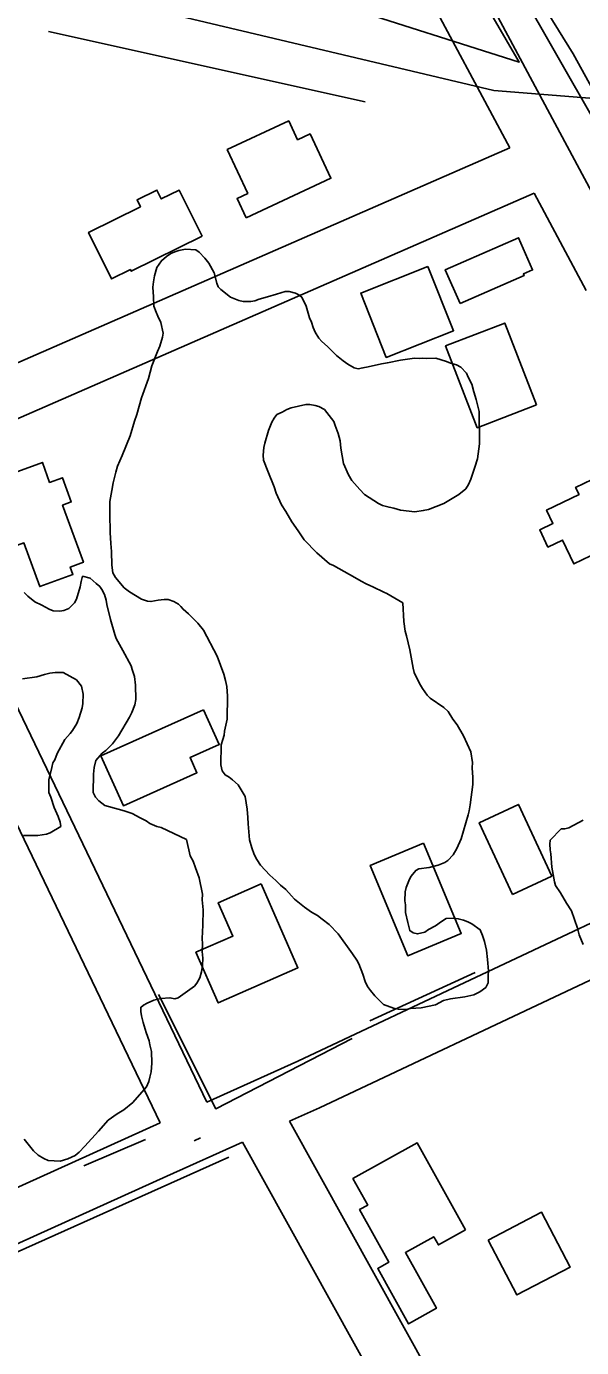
# Model space of a CAD drawing. Extents: x 3187622 to 3225504, y 800805 to 826213.
# Drawn here: x 3198590 to 3198915, y 813423 to 814196 of the extents above; entities that cross this region are included whole.
import ezdxf

# ---------------------------------------------------------------- set-up
doc = ezdxf.new("R2010")
doc.units = 0
for name, color, linetype in [('V-BLDG-OTLN', 7, 'Continuous'), ('V-RAIL-TRAK', 7, 'Continuous'), ('V-ROAD-CNTR', 7, 'Continuous'), ('V-SITE-VEGE', 7, 'Continuous'), ('V-TOPO-SHOR', 7, 'Continuous')]:
    doc.layers.add(name, color=color, linetype=linetype)

msp = doc.modelspace()

# ---------------------------------------------------------------- linework, layer by layer
at = {"layer": 'V-BLDG-OTLN'}
for points in [[(3198718.51, 814083.91), (3198713.18, 814095.31), (3198719.38, 814098.21), (3198707.4, 814123.84), (3198743.39, 814140.66), (3198748.56, 814129.58), (3198755.92, 814133.02), (3198768.05, 814107.06)], [(3198692.65, 814073.13), (3198651.27, 814052.59), (3198650.75, 814053.64), (3198639.7, 814048.16), (3198626.22, 814075.32), (3198656.58, 814090.39), (3198654.59, 814094.41), (3198666.2, 814100.18), (3198668.79, 814094.96), (3198679.24, 814100.15)], [(3198843.67, 814033.66), (3198834.98, 814053.51), (3198877.85, 814072.27), (3198886.09, 814053.44), (3198880.68, 814051.07), (3198881.13, 814050.05)], [(3198824.85, 814055.48), (3198839.82, 814017.81), (3198800.47, 814002.17), (3198785.5, 814039.83)], [(3198888.3, 813974.42), (3198853.71, 813961.04), (3198835.17, 814008.94), (3198869.76, 814022.32)], [(3198569.04, 813886.6), (3198555.17, 813924.68), (3198599.22, 813940.71), (3198603.46, 813929.07), (3198610.96, 813931.8), (3198616.14, 813917.57), (3198611.07, 813915.73), (3198623.23, 813882.32), (3198615.51, 813879.51), (3198617.1, 813875.13), (3198597.67, 813868.06), (3198588.37, 813893.63)], [(3198938.19, 813935.64), (3198954.14, 813902.38), (3198910.28, 813881.36), (3198903.6, 813895.29), (3198895.07, 813891.2), (3198890.23, 813901.3), (3198898, 813905.03), (3198894.25, 813912.86), (3198913.27, 813921.97), (3198911.28, 813926.11), (3198925.92, 813933.13), (3198927.23, 813930.39)], [(3198693.56, 813795.95), (3198702.68, 813775.65), (3198685.69, 813768.02), (3198689.7, 813759.07), (3198646.61, 813739.72), (3198633.47, 813768.97)], [(3198874.36, 813687.86), (3198854.83, 813729.81), (3198877.77, 813740.5), (3198897.31, 813698.55)], [(3198822.31, 813717.83), (3198844.29, 813665), (3198813.02, 813651.99), (3198791.04, 813704.83)], [(3198727.2, 813694.02), (3198748.8, 813644.95), (3198702.15, 813624.4), (3198689.11, 813654.02), (3198710.67, 813663.52), (3198702.11, 813682.97)], [(3198846.91, 813491.57), (3198830.98, 813482.68), (3198828.29, 813487.49), (3198811.66, 813478.21), (3198829.85, 813445.59), (3198813.56, 813436.5), (3198795.47, 813468.95), (3198802.03, 813472.61), (3198784.87, 813503.37), (3198789.6, 813506), (3198780.91, 813521.58), (3198818.48, 813542.54)], [(3198860.06, 813485.56), (3198891.25, 813501.9), (3198908.09, 813469.73), (3198876.91, 813453.39)]]:
    msp.add_lwpolyline(points, close=True, dxfattribs=at)
at = {"layer": 'V-RAIL-TRAK'}
msp.add_lwpolyline([(3198855.38, 814257.78), (3198922.64, 814139.83), (3198960.22, 814073.14), (3199071.15, 813878.29), (3199140.69, 813755.55), (3199183.27, 813678.09), (3199279.59, 813506.79), (3199322.55, 813432.02), (3199377.85, 813332.96), (3199379.65, 813329.83), (3199419.43, 813260.71), (3199526.09, 813071.7), (3199646.24, 812858.06), (3199796.04, 812592.94), (3199928.12, 812359.08), (3200053.82, 812135.49), (3200181.4, 811909.93), (3200278.5, 811734.69)], dxfattribs=at)
at = {"layer": 'V-ROAD-CNTR'}
msp.add_line((3198688.02, 813543.6), (3198691.84, 813545.3), dxfattribs=at)
for points in [[(3193654.22, 823085.52), (3194393.59, 821781.87), (3194932.5, 820818.53), (3195643.76, 819559.4), (3196039.57, 818863.59), (3196103.71, 818747.06), (3196200.07, 818577.43), (3196283.3, 818430.92), (3196415.95, 818197.97), (3196513.25, 818033.24), (3196633.14, 817833.46), (3197048.32, 817166.05), (3197473.06, 816486.16), (3198091.48, 815496.52), (3198625.81, 814645.58), (3198678.14, 814561.85), (3198728.81, 814484.2), (3198769.58, 814407.53), (3198909.84, 814179.81), (3198994.96, 814024.94)], [(3197960.9, 815603.24), (3197966.34, 815599.25), (3198001.46, 815549.37), (3198465.68, 814871.87), (3198741.37, 814433.9), (3198943.94, 814055.61)], [(3197943.14, 815579.07), (3197944.63, 815577.97), (3197976.83, 815532.26), (3198440.6, 814855.39), (3198715.42, 814418.81), (3198872.84, 814124.83)], [(3198978.12, 814149.25), (3198863.37, 814158.47), (3198565.76, 814228.99), (3198397.13, 814261.82), (3198312.21, 814273.12), (3198234.84, 814280.84), (3198144.42, 814287.97), (3198052.43, 814283.89), (3197929.45, 814271.64), (3197527.78, 814222.8), (3197088.48, 814169.27), (3196934.43, 814157.03), (3196802.33, 814148.87), (3196556.48, 814138.17), (3196215.34, 814124.99), (3195691.38, 814099.82), (3194434.9, 814068.29)], [(3198872.84, 814124.83), (3198527.35, 813974.12), (3198211.02, 813831.66), (3197918.26, 813698.51)], [(3198887.05, 814098.3), (3198517.45, 813937.07)], [(3198887.05, 814098.3), (3198917.49, 814041.44)], [(3198517.45, 813937.07), (3198695.47, 813566.35)], [(3198490.21, 813924.49), (3198668.07, 813554.11)], [(3198743.81, 813555.15), (3198761.34, 813563.01), (3199070.82, 813708.81), (3199188.94, 813770.5)], [(3198695.47, 813566.35), (3198748.8, 813590.27), (3199081.65, 813747.08)], [(3198387.04, 813426.95), (3198668.07, 813554.11)], [(3198743.81, 813555.15), (3198926.41, 813225.99)], [(3197889.27, 813176.52), (3198355.94, 813379.95), (3198672.09, 813522.99), (3198716.33, 813542.83)], [(3198716.33, 813542.83), (3198900.56, 813210.76)]]:
    msp.add_lwpolyline(points, dxfattribs=at)
at = {"layer": 'V-SITE-VEGE'}
for points in [[(3198719.63, 813729.23), (3198719.44, 813732.87), (3198719.02, 813737.81), (3198717.86, 813745.1), (3198713.84, 813751.92), (3198710.53, 813754.84), (3198708.48, 813756.44), (3198706.17, 813757.78), (3198704.4, 813760.15), (3198703.69, 813763.8), (3198703.92, 813775.47), (3198704.76, 813778.57), (3198705.58, 813781.15), (3198705.89, 813783.47), (3198707.32, 813790.46), (3198707.58, 813803.95), (3198707.17, 813809.66), (3198706.46, 813813.05), (3198705.49, 813816.7), (3198701.55, 813827.42), (3198693.54, 813842.62), (3198690.24, 813846.58), (3198684.64, 813852.14), (3198681.57, 813854.79), (3198680.31, 813856.37), (3198678.78, 813857.7), (3198676.21, 813859.31), (3198672.86, 813860.41), (3198670.52, 813860.46), (3198666.88, 813860.01), (3198662.72, 813859.31), (3198660.65, 813859.61), (3198657.29, 813860.71), (3198650.11, 813865), (3198647.04, 813867.4), (3198641.97, 813873.46), (3198640.46, 813876.09), (3198639.77, 813880.51), (3198639.67, 813888.56), (3198639.24, 813893.24), (3198638.85, 813899.74), (3198638.92, 813903.63), (3198638.72, 813906.74), (3198638.68, 813917.9), (3198639.84, 813924.37), (3198640.7, 813928.77), (3198642.12, 813934.97), (3198643.23, 813938.58), (3198645.94, 813944.75), (3198650.58, 813956.34), (3198653.08, 813964.86), (3198654.45, 813968.72), (3198657.24, 813978.53), (3198661.35, 813989.87), (3198663.31, 813997.36), (3198666.58, 814005.6), (3198667.94, 814008.69), (3198669.6, 814014.11), (3198669.91, 814016.44), (3198668.47, 814022.69), (3198666.72, 814026.36), (3198665.73, 814028.71), (3198664.5, 814032.11), (3198664.34, 814037.56), (3198663.94, 814043.28), (3198664.25, 814046.39), (3198664.84, 814050.01), (3198666.23, 814054.91), (3198667.57, 814056.71), (3198668.91, 814058.76), (3198671.81, 814061.3), (3198674.44, 814063.06), (3198676.79, 814064.05), (3198679.14, 814064.79), (3198683.05, 814065.49), (3198689.01, 814065.11), (3198691.06, 814063.78), (3198694.37, 814060.34), (3198696.65, 814057.44), (3198699.65, 814051.67), (3198701.35, 814045.67), (3198702.09, 814043.58), (3198703.62, 814041.99), (3198709.24, 814037.47), (3198714.13, 814035.56), (3198716.72, 814034.99), (3198721.12, 814034.91), (3198723.47, 814035.38), (3198726.08, 814036.37), (3198731.04, 814037.57)], [(3198731.04, 814037.57), (3198736.26, 814039.29), (3198741.22, 814040.75), (3198743.56, 814040.7), (3198747.43, 814039.85), (3198749.23, 814038.78), (3198751.02, 814037.45), (3198753.51, 814032.21), (3198755.46, 814025.42), (3198756.7, 814022.81), (3198757.68, 814019.67), (3198758.93, 814017.05), (3198760.93, 814013.38), (3198762.71, 814011.53), (3198766.03, 814008.61), (3198771.38, 814003.32), (3198775.21, 814000.13), (3198778.03, 813998.26), (3198781.62, 813996.11), (3198783.95, 813995.55), (3198786.81, 813996.01), (3198789.94, 813996.73), (3198797.75, 813998.4), (3198801.14, 813999.11), (3198808.7, 814000.52), (3198817.02, 814001.66), (3198819.62, 814001.61), (3198821.7, 814001.83), (3198824.29, 814001.52), (3198829.48, 814001.68), (3198835.67, 813999.74), (3198837.99, 813998.92), (3198841.6, 813997.81), (3198844.17, 813996.46), (3198847.48, 813993.02), (3198848.47, 813990.67), (3198850.46, 813986.48), (3198851.68, 813982.04), (3198853.15, 813977.6), (3198854.83, 813970.56), (3198854.98, 813951.62), (3198853.77, 813942.82), (3198852.38, 813937.91), (3198849.91, 813930.95), (3198848.56, 813927.87), (3198846.95, 813925.3), (3198842.99, 813922), (3198834.07, 813916.73), (3198825.18, 813913.27), (3198822.05, 813912.55), (3198817.1, 813911.86), (3198808.82, 813912.8), (3198804.95, 813913.92), (3198802.1, 813914.49), (3198798.23, 813915.6), (3198795.92, 813916.68), (3198787.72, 813922.03), (3198784.92, 813924.94), (3198780.35, 813930.22), (3198778.33, 813933.37), (3198775.35, 813940.18), (3198773.96, 813949.03), (3198773.53, 813953.45), (3198772.31, 813957.62), (3198770.59, 813962.33), (3198769.85, 813964.68), (3198764.28, 813971.79), (3198760.94, 813973.42), (3198758.87, 813973.97), (3198755.77, 813974.55), (3198753.44, 813974.6), (3198744.84, 813972.69), (3198742.22, 813971.7), (3198739.6, 813970.19), (3198736.46, 813968.7), (3198734.86, 813966.65), (3198733.52, 813964.34), (3198731.6, 813959.45), (3198729.39, 813951.96), (3198728.82, 813949.38), (3198728.47, 813944.98), (3198728.68, 813942.12), (3198731.14, 813935.58), (3198734.86, 813926.43), (3198736.09, 813922.77), (3198739.07, 813915.97), (3198741.59, 813912.02), (3198745.1, 813905.99), (3198748.9, 813900.72), (3198752.43, 813895.47), (3198759.81, 813887.8), (3198767.21, 813881.43), (3198769.52, 813880.34), (3198782.1, 813873.35), (3198785.7, 813871.21), (3198788.78, 813869.59), (3198790.84, 813868.77), (3198792.64, 813867.96), (3198799.07, 813864.72), (3198800.87, 813863.91), (3198810.1, 813858.54)], [(3198588.6, 813864.63), (3198590.64, 813862.52), (3198594.72, 813859.07), (3198598.83, 813857.17), (3198603.2, 813854.75), (3198605.52, 813853.93), (3198609.41, 813853.59), (3198611.75, 813854.07), (3198614.63, 813855.31), (3198618.07, 813858.61), (3198619.15, 813860.67), (3198621.36, 813867.89), (3198621.94, 813871), (3198622.78, 813874.09), (3198627.17, 813872.97), (3198630.74, 813869.79), (3198632.79, 813868.19), (3198634.05, 813866.35), (3198635.55, 813863.47), (3198636.52, 813860.08), (3198636.99, 813857.47), (3198639.16, 813848.86), (3198641.58, 813840)], [(3198810.1, 813858.54), (3198810.67, 813847.63), (3198811.6, 813841.9), (3198812.33, 813839.29), (3198814.24, 813830.95), (3198816.11, 813820.27), (3198816.84, 813817.67), (3198819.83, 813811.38), (3198821.59, 813808.49), (3198824.37, 813804.54), (3198826.16, 813802.69), (3198834.1, 813797.35), (3198836.65, 813794.96), (3198839.41, 813790.5), (3198841.95, 813787.08), (3198845.71, 813780.78), (3198849.95, 813771.35), (3198850.86, 813765.11), (3198850.8, 813761.99), (3198851.21, 813756.28), (3198851.13, 813752.12), (3198849.6, 813740.22), (3198849.02, 813736.85), (3198848.45, 813734.53), (3198844.29, 813720.34), (3198841.84, 813714.68), (3198839.7, 813711.08), (3198836.52, 813707.77), (3198834.68, 813706.51), (3198830.76, 813705.03), (3198825.54, 813703.57), (3198819.56, 813702.91), (3198817.72, 813701.91), (3198815.06, 813698.58), (3198813.99, 813696.79), (3198812.08, 813691.89), (3198811.51, 813689.31), (3198811.41, 813684.12), (3198811.62, 813681.78), (3198811.8, 813677.37), (3198812.98, 813671.37), (3198814.18, 813666.68), (3198816.23, 813665.34), (3198818.82, 813664.77), (3198822.99, 813665.73), (3198825.1, 813667.25), (3198829.29, 813669.5), (3198832.71, 813672.03), (3198835.6, 813673.79), (3198839.76, 813673.97), (3198842.61, 813673.66), (3198845.71, 813672.82), (3198848.28, 813671.73), (3198850.59, 813670.65), (3198855.46, 813667.18), (3198856.69, 813663.78), (3198857.92, 813660.38), (3198859.12, 813655.17), (3198859.79, 813649.71), (3198860.19, 813643.21), (3198860.13, 813640.36), (3198860.05, 813636.21), (3198858.7, 813633.38), (3198855.27, 813630.85), (3198851.61, 813629.1), (3198846.39, 813627.91), (3198838.07, 813626.77), (3198833.9, 813625.81), (3198829.18, 813623.31), (3198820.84, 813621.4), (3198814.6, 813621), (3198812, 813620.53), (3198807.59, 813620.61), (3198804.74, 813621.19), (3198798.82, 813623.38), (3198793.73, 813628.41), (3198791.19, 813631.57), (3198789.42, 813633.94), (3198788.18, 813636.82), (3198786.7, 813641.26), (3198784.48, 813647.27), (3198783.23, 813649.37), (3198780.7, 813653.05), (3198772.37, 813664.89), (3198767.02, 813670.19), (3198762.93, 813673.38), (3198760.12, 813675.51), (3198756.78, 813677.39), (3198752.69, 813680.32), (3198746.81, 813685.11), (3198745.02, 813686.96), (3198741.72, 813690.66), (3198738.66, 813693.31), (3198735.86, 813695.96), (3198732.29, 813699.15), (3198726.95, 813704.96), (3198724.68, 813708.37), (3198723.18, 813711.26), (3198721.7, 813715.18), (3198720.49, 813719.87), (3198719.63, 813729.23)], [(3198641.58, 813840), (3198642.32, 813837.65), (3198646.33, 813830.56), (3198651.09, 813821.64), (3198651.83, 813819.56), (3198653.05, 813815.38), (3198653.73, 813810.44), (3198653.82, 813801.87), (3198653.24, 813798.77), (3198651.6, 813794.39), (3198650.25, 813791.56), (3198643.81, 813780.78), (3198640.34, 813775.92), (3198636.38, 813772.1), (3198634.27, 813770.58), (3198630.56, 813766.25), (3198629.44, 813762.12), (3198629.1, 813758.23), (3198628.9, 813747.59), (3198630.4, 813744.71), (3198632.18, 813742.6), (3198635.76, 813739.94), (3198643.5, 813737.71), (3198647.12, 813736.86), (3198651.75, 813735.21), (3198656.38, 813732.79), (3198659.98, 813730.9), (3198662.02, 813729.31), (3198666.14, 813727.67), (3198668.73, 813727.1), (3198683.64, 813720.07)], [(3198588.19, 813722.43), (3198596.49, 813722.27), (3198601.7, 813723.21), (3198603.79, 813723.94), (3198610.09, 813727.71), (3198609.62, 813730.06), (3198608.39, 813733.46), (3198606.15, 813738.69), (3198604.19, 813744.7), (3198602.95, 813747.58), (3198603.09, 813754.84), (3198604.79, 813762.08), (3198605.36, 813764.92), (3198606.43, 813766.71), (3198607.8, 813770.32), (3198612.37, 813778.53), (3198615.55, 813782.11), (3198616.88, 813783.9), (3198619.3, 813788), (3198620.66, 813791.35), (3198622.59, 813797.03), (3198622.9, 813799.61), (3198623, 813805.06), (3198622.05, 813809.75), (3198619.27, 813813.44), (3198611.31, 813817.74), (3198606.64, 813817.83), (3198603.52, 813817.37), (3198600.39, 813816.66), (3198595.95, 813815.18), (3198587.62, 813814.05)], [(3198915.76, 813658.49), (3198913.27, 813664.25), (3198912.31, 813668.16), (3198908.87, 813678.34), (3198905.85, 813682.82), (3198902.33, 813688.85), (3198899.56, 813693.06), (3198898.82, 813695.15), (3198897.43, 813703.74), (3198896.8, 813711.54), (3198896.32, 813713.88), (3198896.13, 813717.26), (3198896.43, 813719.59), (3198902.79, 813726.21), (3198904.86, 813726.17), (3198907.22, 813726.91), (3198915.61, 813731.42)], [(3198683.64, 813720.07), (3198685.79, 813710.42), (3198687.55, 813707.27), (3198688.77, 813703.36), (3198691, 813697.61), (3198692.89, 813687.97), (3198692.82, 813684.6), (3198693.23, 813678.88), (3198693.05, 813669.8), (3198692.64, 813662.02), (3198692.84, 813658.9), (3198692.76, 813654.49), (3198693.2, 813650.59), (3198692.86, 813646.19), (3198692.27, 813642.57), (3198691.42, 813638.95), (3198689.54, 813635.87), (3198688.21, 813634.08), (3198678.73, 813627.25), (3198676.65, 813626.78), (3198673.81, 813627.35), (3198668.61, 813626.93), (3198664.44, 813625.97), (3198660.51, 813624.23), (3198658.41, 813622.98), (3198656.83, 813621.71), (3198656.79, 813619.38), (3198657.25, 813616.77), (3198658.22, 813612.86), (3198659.92, 813607.12), (3198661.64, 813602.15), (3198662.12, 813599.81), (3198663.08, 813595.9), (3198663.21, 813589.15), (3198662.85, 813583.96), (3198662.01, 813580.87), (3198661.44, 813578.28), (3198660.08, 813575.19), (3198652.12, 813566), (3198646.85, 813561.7), (3198642.91, 813559.44), (3198637.65, 813555.65), (3198632.07, 813549.26), (3198624.12, 813540.59), (3198620.68, 813537.03), (3198618.31, 813535), (3198614.12, 813533), (3198609.68, 813531.79), (3198602.68, 813532.19), (3198600.1, 813533.27), (3198596.77, 813535.15), (3198593.96, 813537.8), (3198588.65, 813544.65)]]:
    msp.add_lwpolyline(points, dxfattribs=at)
at = {"layer": 'V-TOPO-SHOR'}
for p, q in [((3198602.84, 814193.06), (3198788.17, 814151.88)), ((3198790.75, 813613.91), (3198852.53, 813642.22)), ((3198623.44, 813528.96), (3198659.47, 813544.41)), ((3198288.81, 813346.21), (3198708.38, 813534.11))]:
    msp.add_line(p, q, dxfattribs=at)
for points in [[(3198422.66, 814283.15), (3198644.03, 814234.25), (3198772.73, 814208.51), (3198878.27, 814175.05), (3198713.53, 814458.19), (3198587.4, 814653.82)], [(3198667.2, 813629.35), (3198700.66, 813562.43), (3198780.45, 813603.61)]]:
    msp.add_lwpolyline(points, dxfattribs=at)

doc.saveas('drawing.dxf')
